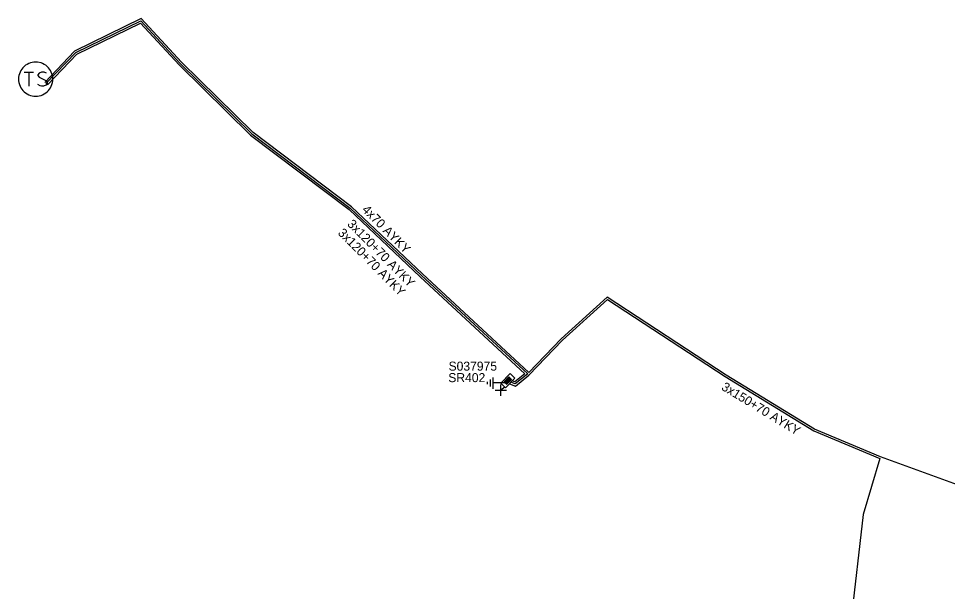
# Model space of a CAD drawing. Extents: x -748492 to -735633, y -1146251 to -1139940.
# Drawn here: x -742714.1 to -742611.5, y -1141389.7 to -1141326.4 of the extents above; entities that cross this region are included whole.
import ezdxf

# ---------------------------------------------------------------- set-up
doc = ezdxf.new("R2010")
doc.units = 0
for name, color, linetype in [('Vrstva 1', 7, 'Continuous'), ('Vrstva 14', 7, 'Continuous'), ('Vrstva 15', 7, 'Continuous'), ('Vrstva 25', 7, 'Continuous'), ('Vrstva 28', 7, 'Continuous'), ('Vrstva 29', 7, 'Continuous'), ('Vrstva 30', 7, 'Continuous'), ('Vrstva 34', 7, 'Continuous'), ('Vrstva 5', 7, 'Continuous'), ('Vrstva 59', 7, 'Continuous'), ('Vrstva 6', 7, 'Continuous'), ('Vrstva 8', 7, 'Continuous')]:
    doc.layers.add(name, color=color, linetype=linetype)

# ---------------------------------------------------------------- blocks, each defined once
blk = doc.blocks.new('NN800')
at = {"layer": 'Vrstva 1'}
for points in [[(-0.44, 0.44), (0.44, -0.44)], [(-0.44, -0.44), (0.44, 0.44)]]:
    blk.add_lwpolyline(points, dxfattribs=at)
blk = doc.blocks.new('NN620')
at = {"layer": 'Vrstva 8'}
for points in [[(0.75, 0), (-0.75, 0)], [(-0.75, 0), (-0.75, -0.75)], [(0.75, -0.75), (0.75, 0)], [(-0.75, -0.75), (0.75, -0.75)], [(0.37, -0.18), (-0.38, -0.18)], [(-0.38, -0.18), (-0.38, -0.56)], [(-0.38, -0.56), (0.37, -0.56)], [(0.32, -0.23), (-0.33, -0.23)], [(-0.33, -0.23), (-0.33, -0.51)], [(-0.33, -0.51), (0.32, -0.51)], [(0.27, -0.27), (-0.28, -0.27)], [(-0.28, -0.27), (-0.28, -0.46)], [(-0.28, -0.46), (0.27, -0.46)], [(0.23, -0.32), (-0.23, -0.32)], [(-0.23, -0.32), (-0.23, -0.42)], [(-0.23, -0.42), (0.23, -0.42)], [(-0.19, -0.37), (0.19, -0.37)], [(0.23, -0.42), (0.23, -0.32)], [(0.27, -0.46), (0.27, -0.27)], [(0.32, -0.51), (0.32, -0.23)], [(0.37, -0.56), (0.37, -0.18)]]:
    blk.add_lwpolyline(points, dxfattribs=at)
blk = doc.blocks.new('NN810')
at = {"layer": 'Vrstva 14'}
for points in [[(0, -0.64), (0, -1.89)], [(0.63, -1.89), (-0.62, -1.89)], [(0.39, -2.2), (-0.4, -2.2)], [(0, -2.52), (-0.12, -2.52)], [(0.14, -2.52), (0, -2.52)]]:
    blk.add_lwpolyline(points, dxfattribs=at)
blk = doc.blocks.new('NN610')
at = {"layer": 'Vrstva 6'}
for points in [[(1.88, 0), (1.87, 0.2), (1.84, 0.39), (1.79, 0.58), (1.72, 0.77), (1.63, 0.94), (1.52, 1.11), (1.4, 1.26), (1.26, 1.4), (1.1, 1.53), (0.94, 1.63), (0.76, 1.72), (0.58, 1.8), (0.19, 1.88), (0.19, 1.88), (-0.01, 1.89), (-0.21, 1.88), (-0.4, 1.85), (-0.59, 1.8), (-0.78, 1.72), (-0.95, 1.63), (-1.12, 1.53), (-1.27, 1.4), (-1.41, 1.26), (-1.54, 1.11), (-1.64, 0.94), (-1.73, 0.77), (-1.8, 0.58), (-1.86, 0.39), (-1.89, 0.2), (-1.9, 0), (-1.89, -0.2), (-1.86, -0.39), (-1.8, -0.58), (-1.73, -0.77), (-1.64, -0.95), (-1.54, -1.11), (-1.41, -1.27), (-1.27, -1.41), (-1.12, -1.53), (-0.95, -1.64), (-0.78, -1.73), (-0.59, -1.8), (-0.4, -1.85), (-0.21, -1.88), (-0.01, -1.89), (0.19, -1.88), (0.39, -1.85), (0.58, -1.8), (0.76, -1.73), (0.94, -1.64), (1.1, -1.53), (1.26, -1.41), (1.4, -1.27), (1.52, -1.11), (1.63, -0.95), (1.72, -0.77), (1.79, -0.58), (1.84, -0.39), (1.87, -0.2), (1.88, 0)], [(-1.27, 0.78), (-0.26, 0.78)], [(-0.76, 0.78), (-0.76, -0.79)], [(1.19, 0.66), (0.94, 0.78), (0.62, 0.78), (0.37, 0.66), (0.24, 0.47), (0.24, 0.4), (0.37, 0.22), (1.12, -0.16), (1.25, -0.32), (1.25, -0.48), (1.12, -0.67), (0.87, -0.79), (0.62, -0.79), (0.49, -0.73), (0.24, -0.6)]]:
    blk.add_lwpolyline(points, dxfattribs=at)

msp = doc.modelspace()

# ---------------------------------------------------------------- linework, layer by layer
at = {"layer": 'Vrstva 5'}
for points in [[(-742568.5, -1141357.44), (-742574.86, -1141362.73), (-742581.81, -1141369.98), (-742589.08, -1141377.09), (-742597.41, -1141385.02), (-742605.51, -1141379.68), (-742618.87, -1141374.82), (-742626.14, -1141371.77), (-742635.91, -1141365.79), (-742649.04, -1141357.16), (-742654.13, -1141361.79), (-742657.7, -1141365.51), (-742669.45, -1141354.61), (-742677.31, -1141347.18), (-742688.18, -1141338.98), (-742696.07, -1141331.2), (-742700.52, -1141326.37), (-742707.89, -1141329.98), (-742711.19, -1141333.44)], [(-742711.05, -1141333.57), (-742707.77, -1141330.14), (-742700.57, -1141326.62), (-742696.21, -1141331.34), (-742688.31, -1141339.13), (-742677.44, -1141347.33), (-742669.59, -1141354.76), (-742657.84, -1141365.65), (-742659.23, -1141366.77), (-742659.69, -1141366.58)], [(-742710.9, -1141333.71), (-742707.65, -1141330.3), (-742700.62, -1141326.87), (-742696.35, -1141331.48), (-742688.44, -1141339.28), (-742677.57, -1141347.48), (-742669.73, -1141354.91), (-742658.15, -1141365.64), (-742659.26, -1141366.54), (-742659.54, -1141366.43)], [(-742659.83, -1141366.74), (-742659.19, -1141367.01), (-742657.7, -1141365.79), (-742653.99, -1141361.93), (-742649.02, -1141357.42), (-742636.01, -1141365.95), (-742626.24, -1141371.95), (-742618.94, -1141375.01), (-742620.79, -1141381.2), (-742622.14, -1141393.07), (-742623.73, -1141406.5), (-742624.62, -1141408.22), (-742625.31, -1141408.79)]]:
    msp.add_lwpolyline(points, dxfattribs=at)
at = {"layer": 'Vrstva 59'}
msp.add_lwpolyline([(-742660.38, -1141367.11), (-742660.8, -1141367.45)], dxfattribs=at)

# ---------------------------------------------------------------- block references
at = {"layer": 'Vrstva 15', "rotation": -89.96446969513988}
msp.add_blockref('NN810', (-742659.76, -1141366.66), dxfattribs=at)
at = {"layer": 'Vrstva 25'}
msp.add_blockref('NN610', (-742712.18, -1141333.07), dxfattribs=at)
at = {"layer": 'Vrstva 28', "rotation": -133.4279332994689}
msp.add_blockref('NN620', (-742659.76, -1141366.66), dxfattribs=at)
at = {"layer": 'Vrstva 34', "rotation": 45}
msp.add_blockref('NN800', (-742660.8, -1141367.45), dxfattribs=at)

# ---------------------------------------------------------------- texts
at = {"layer": 'Vrstva 29'}
msp.add_text('S037975', height=1, rotation=359.988, dxfattribs=at).set_placement((-742666.58, -1141365.3))
at = {"layer": 'Vrstva 30'}
msp.add_text('SR402', height=1, rotation=0.001, dxfattribs=at).set_placement((-742666.61, -1141366.57))
at = {"layer": 'Vrstva 6'}
for s, rotation, p in [('4x70 AYKY', 314.758, (-742676.21, -1141347.58)), ('3x120+70 AYKY', 314.758, (-742677.84, -1141349.17)), ('3x120+70 AYKY', 314.758, (-742678.88, -1141350.15)), ('3x150+70 AYKY', 328.536, (-742636.52, -1141367.35))]:
    msp.add_text(s, height=1, rotation=rotation, dxfattribs=at).set_placement(p)

doc.saveas('drawing.dxf')
